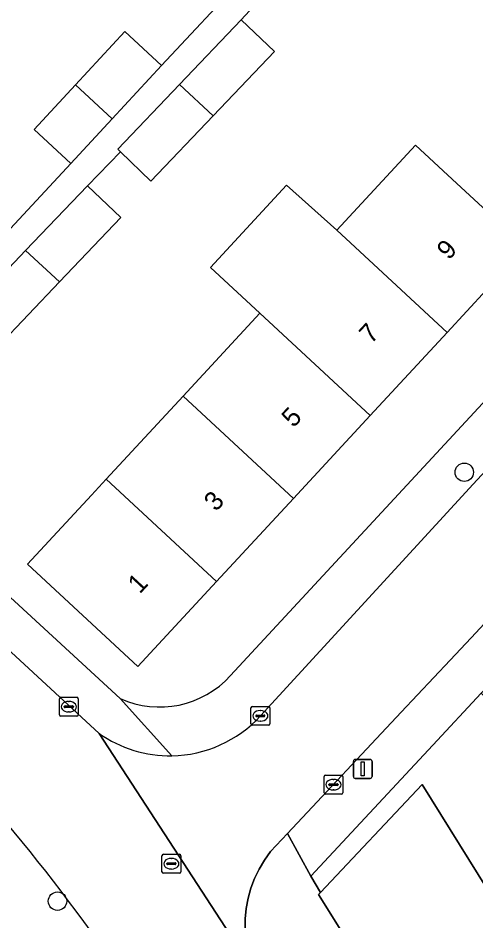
# Model space of a CAD drawing. Extents: x 159217 to 160349, y 381246 to 382172.
# Drawn here: x 159926.37 to 159950.67, y 381626.21 to 381674.16 of the extents above; entities that cross this region are included whole.
import ezdxf

# ---------------------------------------------------------------- set-up
doc = ezdxf.new("R2010")
doc.units = 0
for name, color, linetype in [('IMGEO_Boom', 7, 'Continuous'), ('IMGEO_Erf', 7, 'Continuous'), ('IMGEO_Kolk', 7, 'Continuous'), ('IMGEO_Lichtmast', 7, 'Continuous'), ('IMGEO_Muur', 7, 'Continuous'), ('IMGEO_Pand', 7, 'Continuous'), ('IMGEO_Pand_nummerreeks', 7, 'Continuous'), ('IMGEO_Rijbaan_lokaal_open', 7, 'Continuous'), ('IMGEO_Rioolput', 7, 'Continuous'), ('IMGEO_Voetpad_open', 7, 'Continuous')]:
    doc.layers.add(name, color=color, linetype=linetype)

msp = doc.modelspace()

# ---------------------------------------------------------------- linework, layer by layer
at = {"layer": 'IMGEO_Boom'}
for centre in [(159950.049, 381650.035), (159928.46, 381627.258)]:
    msp.add_circle(centre, 0.489, dxfattribs=at)
at = {"layer": 'IMGEO_Erf'}
for points in [[(159937.649, 381639.234), (159983.576, 381688.868)], [(159903.219, 381664.26), (159913.033, 381655.27), (159916.14, 381652.413), (159919.978, 381656.535), (159918.036, 381658.332), (159920.23, 381660.703), (159922.85, 381663.535), (159924.792, 381661.738), (159929.168, 381666.438), (159927.226, 381668.235), (159929.42, 381670.606), (159932.04, 381673.438), (159933.982, 381671.641), (159938.417, 381676.405), (159936.475, 381678.202), (159938.67, 381680.574), (159941.289, 381683.405), (159943.231, 381681.608), (159947.68, 381686.387)], [(159943.383, 381679.662), (159938.208, 381674.068), (159939.972, 381672.387), (159936.715, 381668.968), (159933.406, 381665.496), (159931.796, 381667.055), (159930.051, 381665.253), (159931.815, 381663.572), (159928.557, 381660.152), (159925.249, 381656.681), (159923.499, 381658.376), (159922.358, 381657.274), (159924.484, 381655.295), (159919.207, 381649.592), (159931.791, 381638.018)]]:
    msp.add_lwpolyline(points, dxfattribs=at)
for points in [[(159953.324, 381661.982), (159949.141, 381657.462), (159945.063, 381653.055), (159940.985, 381648.647), (159936.906, 381644.24), (159932.727, 381639.724), (159926.865, 381645.148), (159930.261, 381648.818), (159931.046, 381649.666), (159935.124, 381654.073), (159939.202, 381658.481), (159936.579, 381660.91), (159940.622, 381665.278), (159943.281, 381662.888), (159947.462, 381667.407), (159949.654, 381665.378)], [(159950.954, 381638.298), (159948.389, 381635.545), (159941.903, 381628.584), (159942.412, 381627.722), (159947.814, 381633.445), (159951.786, 381627.084), (159952.754, 381627.688), (159954.222, 381625.338), (159958.032, 381627.718), (159959.721, 381628.773), (159957.695, 381632.017)]]:
    msp.add_lwpolyline(points, close=True, dxfattribs=at)
msp.add_arc((159933.883, 381642.659), 5.09, 245.7357, 317.718, dxfattribs=at)
at = {"layer": 'IMGEO_Kolk'}
for p, q in [((159928.56, 381637.158), (159928.56, 381638.01)), ((159928.635, 381638.084), (159929.487, 381638.084)), ((159929.048, 381637.864), (159929.073, 381637.864)), ((159929.561, 381638.01), (159929.561, 381637.158)), ((159928.819, 381637.578), (159928.819, 381637.59)), ((159929.257, 381637.541), (159928.859, 381637.541)), ((159928.862, 381637.627), (159929.26, 381637.627)), ((159929.071, 381637.304), (159929.046, 381637.304)), ((159929.303, 381637.59), (159929.303, 381637.578)), ((159938.727, 381636.672), (159938.727, 381637.524)), ((159938.802, 381637.598), (159939.654, 381637.598)), ((159939.215, 381637.378), (159939.24, 381637.378)), ((159939.728, 381637.524), (159939.728, 381636.672)), ((159929.487, 381637.084), (159928.635, 381637.084)), ((159938.986, 381637.092), (159938.986, 381637.104)), ((159939.424, 381637.055), (159939.026, 381637.055)), ((159939.029, 381637.141), (159939.427, 381637.141)), ((159939.238, 381636.818), (159939.213, 381636.818)), ((159939.47, 381637.104), (159939.47, 381637.092)), ((159939.654, 381636.598), (159938.802, 381636.598)), ((159942.607, 381633.02), (159942.607, 381633.872)), ((159942.682, 381633.946), (159943.534, 381633.946)), ((159943.608, 381633.872), (159943.608, 381633.02)), ((159942.866, 381633.44), (159942.866, 381633.452)), ((159943.304, 381633.403), (159942.906, 381633.403)), ((159942.909, 381633.489), (159943.307, 381633.489)), ((159943.095, 381633.726), (159943.12, 381633.726)), ((159943.35, 381633.452), (159943.35, 381633.44)), ((159943.534, 381632.946), (159942.682, 381632.946)), ((159943.118, 381633.166), (159943.093, 381633.166))]:
    msp.add_line(p, q, dxfattribs=at)
for points in [[(159928.56, 381637.158), (159928.56, 381638.01)], [(159928.635, 381638.084), (159929.487, 381638.084)], [(159929.561, 381638.01), (159929.561, 381637.158)], [(159938.727, 381636.672), (159938.727, 381637.524)], [(159938.802, 381637.598), (159939.654, 381637.598)], [(159939.728, 381637.524), (159939.728, 381636.672)], [(159929.487, 381637.084), (159928.635, 381637.084)], [(159939.654, 381636.598), (159938.802, 381636.598)], [(159942.607, 381633.02), (159942.607, 381633.872)], [(159942.682, 381633.946), (159943.534, 381633.946)], [(159943.608, 381633.872), (159943.608, 381633.02)], [(159943.534, 381632.946), (159942.682, 381632.946)]]:
    msp.add_lwpolyline(points, dxfattribs=at)
for centre, radius, start, end in [((159928.637, 381638.008), 0.0765, 91.552, 178.448), ((159928.637, 381638.008), 0.0765, 91.552, 178.448), ((159929.485, 381638.008), 0.0765, 1.552, 88.448), ((159929.485, 381638.008), 0.0765, 1.552, 88.448), ((159928.859, 381637.587), 0.0403, 85.8775, 175.7526), ((159928.856, 381637.577), 0.0366, 178.938, 274.7102), ((159929.26, 381637.584), 0.043, 264.8664, 352.4533), ((159929.264, 381637.589), 0.0386, 1.7309, 96.639), ((159938.804, 381637.522), 0.0765, 91.552, 178.448), ((159938.804, 381637.522), 0.0765, 91.552, 178.448), ((159939.652, 381637.522), 0.0765, 1.552, 88.448), ((159939.652, 381637.522), 0.0765, 1.552, 88.448), ((159928.637, 381637.16), 0.0765, 181.552, 268.448), ((159928.637, 381637.16), 0.0765, 181.552, 268.448), ((159929.485, 381637.16), 0.0765, 271.552, 358.448), ((159929.485, 381637.16), 0.0765, 271.552, 358.448), ((159939.026, 381637.101), 0.0403, 85.8775, 175.7526), ((159939.023, 381637.091), 0.0366, 178.938, 274.7102), ((159939.427, 381637.098), 0.043, 264.8664, 352.4533), ((159939.431, 381637.103), 0.0386, 1.7309, 96.639), ((159938.804, 381636.674), 0.0765, 181.552, 268.448), ((159938.804, 381636.674), 0.0765, 181.552, 268.448), ((159939.652, 381636.674), 0.0765, 271.552, 358.448), ((159939.652, 381636.674), 0.0765, 271.552, 358.448), ((159942.684, 381633.87), 0.0765, 91.552, 178.448), ((159942.684, 381633.87), 0.0765, 91.552, 178.448), ((159943.532, 381633.87), 0.0765, 1.552, 88.448), ((159943.532, 381633.87), 0.0765, 1.552, 88.448), ((159942.906, 381633.449), 0.0403, 85.8775, 175.7526), ((159942.903, 381633.439), 0.0366, 178.938, 274.7102), ((159943.307, 381633.446), 0.043, 264.8664, 352.4533), ((159943.311, 381633.451), 0.0386, 1.7309, 96.639), ((159942.684, 381633.022), 0.0765, 181.552, 268.448), ((159942.684, 381633.022), 0.0765, 181.552, 268.448), ((159943.532, 381633.022), 0.0765, 271.552, 358.448), ((159943.532, 381633.022), 0.0765, 271.552, 358.448)]:
    msp.add_arc(centre, radius, start, end, dxfattribs=at)
for centre, major_axis, ratio, start_param, end_param in [((159929.047, 381637.584), (-0.387, 0.002), 0.722429, 4.712389, 7.853982), ((159929.072, 381637.584), (-0.39, 0.002), 0.717154, 1.570796, 4.712389), ((159939.214, 381637.098), (-0.387, 0.002), 0.722429, 4.712389, 7.853982), ((159939.239, 381637.098), (-0.39, 0.002), 0.717154, 1.570796, 4.712389), ((159943.094, 381633.446), (-0.387, 0.002), 0.722429, 4.712389, 7.853982), ((159943.119, 381633.446), (-0.39, 0.002), 0.717154, 1.570796, 4.712389)]:
    msp.add_ellipse(centre, major_axis=major_axis, ratio=ratio, start_param=start_param, end_param=end_param, dxfattribs=at)
at = {"layer": 'IMGEO_Lichtmast'}
for p, q in [((159944.266, 381634.781), (159945.056, 381634.781)), ((159945.056, 381634.781), (159944.266, 381634.781)), ((159944.166, 381633.881), (159944.166, 381634.681)), ((159944.166, 381634.681), (159944.166, 381633.881)), ((159945.156, 381634.681), (159945.156, 381633.881)), ((159945.156, 381633.881), (159945.156, 381634.681)), ((159945.056, 381633.781), (159944.266, 381633.781)), ((159944.266, 381633.781), (159945.056, 381633.781))]:
    msp.add_line(p, q, dxfattribs=at)
msp.add_lwpolyline([(159944.586, 381634.656), (159944.736, 381634.656), (159944.736, 381633.906), (159944.586, 381633.906), (159944.586, 381634.656)], dxfattribs=at)
for centre, start, end in [((159944.266, 381634.681), 90, 180), ((159944.266, 381634.681), 90, 180), ((159945.056, 381634.681), 0, 90), ((159945.056, 381634.681), 360, 90), ((159944.266, 381633.881), 180, 270), ((159944.266, 381633.881), 180, 270), ((159945.056, 381633.881), 270, 0), ((159945.056, 381633.881), 270, 0)]:
    msp.add_arc(centre, 0.1, start, end, dxfattribs=at)
at = {"layer": 'IMGEO_Muur'}
for points in [[(159941.903, 381628.584), (159948.389, 381635.545)], [(159942.412, 381627.722), (159941.903, 381628.584)]]:
    msp.add_lwpolyline(points, dxfattribs=at)
at = {"layer": 'IMGEO_Pand'}
for points in [[(159936.715, 381668.968), (159939.972, 381672.387), (159938.208, 381674.068), (159934.927, 381670.624)], [(159929.42, 381670.606), (159931.359, 381668.806), (159933.982, 381671.641), (159932.04, 381673.438)], [(159929.42, 381670.606), (159927.226, 381668.235), (159929.168, 381666.438), (159931.359, 381668.806)], [(159936.715, 381668.968), (159934.927, 381670.624), (159931.656, 381667.191), (159931.796, 381667.055), (159933.406, 381665.496)], [(159943.281, 381662.888), (159949.141, 381657.462), (159953.324, 381661.982), (159949.654, 381665.378), (159947.462, 381667.407)], [(159928.557, 381660.152), (159931.815, 381663.572), (159930.051, 381665.253), (159926.769, 381661.808)], [(159943.281, 381662.888), (159940.622, 381665.278), (159936.579, 381660.91), (159939.202, 381658.481), (159945.063, 381653.055), (159949.141, 381657.462)], [(159928.557, 381660.152), (159926.769, 381661.808), (159923.499, 381658.376), (159925.249, 381656.681)], [(159935.124, 381654.073), (159940.985, 381648.647), (159945.063, 381653.055), (159939.202, 381658.481)], [(159931.046, 381649.666), (159936.906, 381644.24), (159940.985, 381648.647), (159935.124, 381654.073)], [(159931.046, 381649.666), (159930.261, 381648.818), (159926.865, 381645.148), (159932.727, 381639.724), (159936.906, 381644.24)], [(159948.014, 381618.488), (159959.37, 381625.576), (159961.059, 381626.631), (159959.721, 381628.773), (159958.032, 381627.718), (159954.222, 381625.338), (159952.754, 381627.688), (159951.786, 381627.084), (159947.814, 381633.445), (159942.412, 381627.722), (159942.316, 381627.62), (159945.212, 381622.978)]]:
    msp.add_lwpolyline(points, close=True, dxfattribs=at)
at = {"layer": 'IMGEO_Rijbaan_lokaal_open'}
for points in [[(159985.5, 381687.229), (159962.045, 381661.866), (159959.519, 381659.135), (159950.522, 381649.405), (159939.229, 381637.098)], [(159949.3, 381640.052), (159950.421, 381641.247), (159982.356, 381675.64), (159988.905, 381682.715)], [(159939.094, 381623.231), (159930.669, 381636.17), (159918.035, 381647.827), (159915.146, 381650.512), (159901.894, 381662.826)], [(159930.669, 381636.17), (159939.094, 381623.231), (159938.91, 381623.626), (159938.718, 381624.144), (159938.573, 381624.677), (159938.476, 381625.221), (159938.428, 381625.772), (159938.429, 381626.325), (159938.48, 381626.875), (159938.579, 381627.418), (159938.727, 381627.951), (159938.922, 381628.468), (159939.162, 381628.966), (159939.446, 381629.44), (159939.771, 381629.887), (159940.667, 381630.843), (159946.708, 381637.287), (159949.3, 381640.052)]]:
    msp.add_lwpolyline(points, dxfattribs=at)
for centre, radius, start, end in [((159934.423, 381641.489), 6.51, 270.9692, 317.5836), ((159934.417, 381641.472), 6.494, 234.7441, 271.0213), ((159839.686, 381559.89), 111.913, 29.83766, 40.76777)]:
    msp.add_arc(centre, radius, start, end, dxfattribs=at)
at = {"layer": 'IMGEO_Rioolput'}
for p, q in [((159934.003, 381628.82), (159934.003, 381629.672)), ((159934.078, 381629.746), (159934.93, 381629.746)), ((159934.491, 381629.526), (159934.516, 381629.526)), ((159935.004, 381629.672), (159935.004, 381628.82)), ((159934.262, 381629.24), (159934.262, 381629.252)), ((159934.7, 381629.203), (159934.302, 381629.203)), ((159934.305, 381629.289), (159934.703, 381629.289)), ((159934.746, 381629.252), (159934.746, 381629.24)), ((159934.93, 381628.746), (159934.078, 381628.746)), ((159934.514, 381628.966), (159934.489, 381628.966))]:
    msp.add_line(p, q, dxfattribs=at)
for points in [[(159934.003, 381628.82), (159934.003, 381629.672)], [(159934.078, 381629.746), (159934.93, 381629.746)], [(159935.004, 381629.672), (159935.004, 381628.82)], [(159934.93, 381628.746), (159934.078, 381628.746)]]:
    msp.add_lwpolyline(points, dxfattribs=at)
for centre, radius, start, end in [((159934.08, 381629.67), 0.0765, 91.552, 178.448), ((159934.08, 381629.67), 0.0765, 91.552, 178.448), ((159934.928, 381629.67), 0.0765, 1.552, 88.448), ((159934.928, 381629.67), 0.0765, 1.552, 88.448), ((159934.302, 381629.249), 0.0403, 85.8775, 175.7526), ((159934.299, 381629.239), 0.0366, 178.938, 274.7102), ((159934.703, 381629.246), 0.043, 264.8664, 352.4533), ((159934.707, 381629.251), 0.0386, 1.7309, 96.639), ((159934.08, 381628.822), 0.0765, 181.552, 268.448), ((159934.08, 381628.822), 0.0765, 181.552, 268.448), ((159934.928, 381628.822), 0.0765, 271.552, 358.448), ((159934.928, 381628.822), 0.0765, 271.552, 358.448)]:
    msp.add_arc(centre, radius, start, end, dxfattribs=at)
for centre, major_axis, ratio, start_param, end_param in [((159934.49, 381629.246), (-0.387, 0.002), 0.722429, 4.712389, 7.853982), ((159934.515, 381629.246), (-0.39, 0.002), 0.717154, 1.570796, 4.712389)]:
    msp.add_ellipse(centre, major_axis=major_axis, ratio=ratio, start_param=start_param, end_param=end_param, dxfattribs=at)
at = {"layer": 'IMGEO_Voetpad_open'}
for points in [[(159983.576, 381688.868), (159937.649, 381639.234)], [(159939.229, 381637.098), (159950.522, 381649.405), (159959.519, 381659.135), (159962.045, 381661.866), (159985.5, 381687.229)], [(159988.905, 381682.715), (159982.356, 381675.64), (159950.421, 381641.247), (159949.3, 381640.052), (159946.708, 381637.287), (159940.667, 381630.843), (159941.903, 381628.584), (159948.389, 381635.545), (159950.954, 381638.298), (159951.828, 381639.236), (159989.686, 381679.862)], [(159938.417, 381676.405), (159933.982, 381671.641), (159931.359, 381668.806), (159929.168, 381666.438), (159924.792, 381661.738), (159922.169, 381658.903), (159919.978, 381656.535), (159916.14, 381652.413), (159917.069, 381651.558), (159922.358, 381657.274), (159923.499, 381658.376), (159926.769, 381661.808), (159930.051, 381665.253), (159931.796, 381667.055), (159931.656, 381667.191), (159934.927, 381670.624), (159938.208, 381674.068), (159943.383, 381679.662)], [(159901.894, 381662.826), (159915.146, 381650.512), (159918.035, 381647.827), (159930.669, 381636.17)], [(159934.533, 381634.98), (159931.791, 381638.018), (159919.207, 381649.592), (159917.069, 381651.558)], [(159931.791, 381638.018), (159934.533, 381634.98)], [(159945.212, 381622.978), (159942.316, 381627.62), (159942.412, 381627.722), (159941.903, 381628.584), (159940.667, 381630.843), (159939.771, 381629.887), (159939.446, 381629.44), (159939.162, 381628.966), (159938.922, 381628.468), (159938.727, 381627.951), (159938.579, 381627.418), (159938.48, 381626.875), (159938.429, 381626.325), (159938.428, 381625.772)]]:
    msp.add_lwpolyline(points, dxfattribs=at)
for centre, radius, start, end in [((159933.883, 381642.659), 5.09, 245.7357, 317.718), ((159934.423, 381641.489), 6.51, 270.9692, 317.5836), ((159934.417, 381641.472), 6.494, 234.7441, 271.0213), ((159839.686, 381559.89), 111.913, 29.83766, 40.76777)]:
    msp.add_arc(centre, radius, start, end, dxfattribs=at)

# ---------------------------------------------------------------- texts
at = {"layer": 'IMGEO_Pand_nummerreeks'}
for s, rotation, p in [('9', 47.2196, (159949.228, 381661.266)), ('7', 47.2175, (159945.108, 381656.814)), ('5', 47.2196, (159940.989, 381652.363)), ('3', 47.2196, (159936.87, 381647.911)), ('1', 47.2196, (159932.828, 381643.543))]:
    msp.add_text(s, height=1, rotation=rotation, dxfattribs=at).set_placement(p)

doc.saveas('drawing.dxf')
